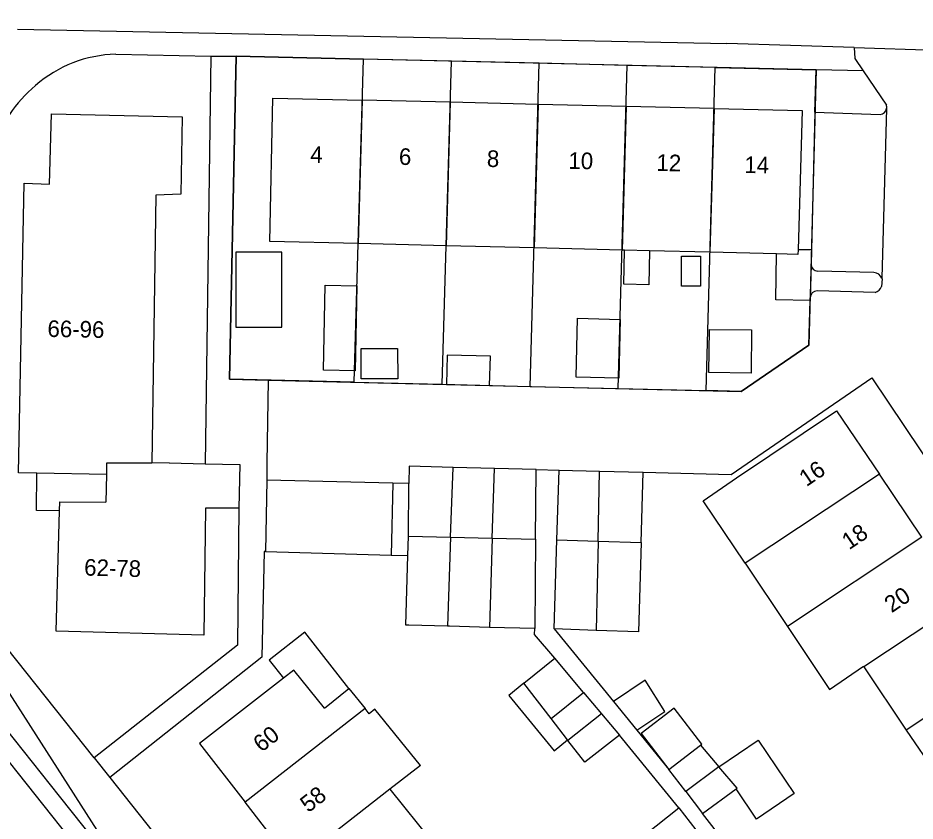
# Model space of a CAD drawing. Extents: x 194485 to 197793, y 468269 to 470822.
# Drawn here: x 195005.3 to 195070, y 470153.6 to 470211.6 of the extents above; entities that cross this region are included whole.
import ezdxf

# ---------------------------------------------------------------- set-up
doc = ezdxf.new("R2010")
doc.units = 0
for name, color, linetype in [('BGT grensvlak gebouwinstallatie plus 1', 7, 'Continuous'), ('BGT grensvlak onbegroeid terreindeel', 7, 'Continuous'), ('BGT grensvlak overig bouwwerk uitbreiding populatie', 7, 'Continuous'), ('BGT grensvlak pand op maaiveld', 7, 'Continuous'), ('BGT grensvlak pand op maaiveld LR', 7, 'Continuous'), ('BGT grensvlak wegdeel', 7, 'Continuous'), ('BGT tekst huisnummerreeks', 7, 'Continuous'), ('GEM grensvlak WOZ_BRK percelen', 7, 'Continuous')]:
    doc.layers.add(name, color=color, linetype=linetype)

msp = doc.modelspace()

# ---------------------------------------------------------------- linework, layer by layer
at = {"layer": 'BGT grensvlak gebouwinstallatie plus 1'}
for p, q in [((195049.022, 470192.36), (195049.059, 470194.822)), ((195050.852, 470194.778), (195050.815, 470192.333)), ((195059.971, 470191.233), (195060.02, 470194.552)), ((195062.548, 470194.839), (195061.587, 470194.853)), ((195062.548, 470194.839), (195062.52, 470193.754)), ((195062.52, 470193.754), (195062.456, 470191.395)), ((195050.815, 470192.333), (195049.022, 470192.36)), ((195062.451, 470191.197), (195059.971, 470191.233)), ((195062.451, 470191.197), (195062.456, 470191.395)), ((195036.512, 470174.112), (195036.695, 470179.139)), ((195039.672, 470179.062), (195036.695, 470179.139)), ((195039.517, 470174.039), (195039.672, 470179.062)), ((195042.673, 470178.985), (195039.672, 470179.062)), ((195042.632, 470173.963), (195042.673, 470178.985)), ((195044.186, 470173.907), (195044.347, 470178.942)), ((195044.347, 470178.942), (195047.262, 470178.867)), ((195047.156, 470173.809), (195047.262, 470178.867)), ((195047.262, 470178.867), (195050.404, 470178.786)), ((195006.61, 470176.034), (195006.645, 470178.724)), ((195050.261, 470173.707), (195050.404, 470178.786)), ((195033.463, 470174.186), (195033.498, 470177.989)), ((195008.283, 470176.013), (195006.61, 470176.034)), ((195025.999, 470167.237), (195023.425, 470165.231)), ((195029.16, 470163.18), (195025.999, 470167.237)), ((195041.798, 470163.556), (195044.021, 470165.358)), ((195046.104, 470162.895), (195044.021, 470165.358)), ((195023.425, 470165.231), (195024.444, 470163.923)), ((195043.762, 470161.004), (195041.798, 470163.556))]:
    msp.add_line(p, q, dxfattribs=at)
for points in [[(195021.009, 470194.686), (195021.009, 470189.27), (195024.319, 470189.27), (195024.319, 470194.686), (195021.009, 470194.686)], [(195036.695, 470179.139), (195033.51, 470179.221), (195033.498, 470177.989)], [(195041.798, 470163.556), (195040.717, 470162.68), (195043.971, 470158.666), (195044.956, 470159.464)], [(195054.532, 470159.081), (195054.646, 470159.169), (195052.641, 470161.768), (195050.259, 470159.93), (195052.264, 470157.331)], [(195055.858, 470157.531), (195058.695, 470159.448), (195061.306, 470155.585), (195058.594, 470153.751), (195057.119, 470155.933)]]:
    msp.add_lwpolyline(points, dxfattribs=at)
at = {"layer": 'BGT grensvlak onbegroeid terreindeel'}
msp.add_line((195062.806, 470204.789), (195062.886, 470207.848), dxfattribs=at)
at = {"layer": 'BGT grensvlak overig bouwwerk uitbreiding populatie'}
for p, q in [((195055.153, 470185.983), (195055.186, 470189.101)), ((195055.186, 470189.101), (195058.235, 470189.069)), ((195058.235, 470189.069), (195058.202, 470185.951)), ((195030.058, 470187.716), (195032.687, 470187.721)), ((195030.063, 470185.529), (195030.058, 470187.716)), ((195032.687, 470187.721), (195032.692, 470185.534)), ((195036.271, 470187.243), (195036.22, 470185.134)), ((195039.377, 470187.168), (195036.271, 470187.243)), ((195039.326, 470185.06), (195039.377, 470187.168)), ((195032.692, 470185.534), (195030.063, 470185.529)), ((195058.202, 470185.951), (195055.153, 470185.983)), ((195036.22, 470185.134), (195039.326, 470185.06)), ((195050.55, 470163.778), (195048.258, 470162.239)), ((195051.97, 470161.527), (195050.55, 470163.778)), ((195048.258, 470162.239), (195049.946, 470160.171)), ((195049.946, 470160.171), (195051.97, 470161.527))]:
    msp.add_line(p, q, dxfattribs=at)
msp.add_lwpolyline([(195054.549, 470194.397), (195054.543, 470192.216), (195053.162, 470192.22), (195053.169, 470194.401), (195054.549, 470194.397)], dxfattribs=at)
at = {"layer": 'BGT grensvlak pand op maaiveld'}
for p, q in [((195036.477, 470205.502), (195030.129, 470205.651)), ((195042.825, 470205.353), (195036.477, 470205.502)), ((195049.173, 470205.204), (195042.825, 470205.353)), ((195055.522, 470205.054), (195049.173, 470205.204)), ((195036.184, 470195.139), (195029.837, 470195.295)), ((195042.533, 470194.983), (195036.184, 470195.139)), ((195048.881, 470194.826), (195042.533, 470194.983)), ((195049.059, 470194.822), (195048.881, 470194.826)), ((195050.852, 470194.778), (195049.059, 470194.822)), ((195055.229, 470194.67), (195050.852, 470194.778)), ((195060.02, 470194.552), (195055.229, 470194.67)), ((195027.461, 470192.308), (195029.742, 470192.26)), ((195029.742, 470192.26), (195029.611, 470186.111)), ((195045.576, 470185.647), (195045.678, 470189.904)), ((195045.678, 470189.904), (195048.75, 470189.83)), ((195048.75, 470189.83), (195048.647, 470185.573)), ((195048.647, 470185.573), (195045.576, 470185.647)), ((195016.194, 470179.464), (195014.933, 470179.441)), ((195016.194, 470179.464), (195018.793, 470179.401)), ((195011.664, 470178.637), (195006.645, 470178.724)), ((195011.664, 470178.637), (195011.624, 470176.632)), ((195070.523, 470174.113), (195067.451, 470178.662)), ((195033.421, 470172.772), (195033.463, 470174.186)), ((195033.463, 470174.186), (195036.512, 470174.112)), ((195036.512, 470174.112), (195039.517, 470174.039)), ((195039.517, 470174.039), (195042.632, 470173.963)), ((195042.632, 470173.963), (195042.579, 470167.501)), ((195043.98, 470167.481), (195044.186, 470173.907)), ((195044.186, 470173.907), (195047.156, 470173.809)), ((195047.156, 470173.809), (195050.261, 470173.707)), ((195057.757, 470172.222), (195060.814, 470167.662)), ((195036.278, 470167.676), (195033.503, 470167.753)), ((195036.42, 470167.672), (195036.278, 470167.676)), ((195039.319, 470167.592), (195036.42, 470167.672)), ((195042.579, 470167.501), (195039.319, 470167.592)), ((195047.021, 470167.375), (195043.98, 470167.481)), ((195066.298, 470164.782), (195066.33, 470164.735)), ((195066.33, 470164.735), (195069.397, 470160.181)), ((195027.399, 470161.763), (195029.16, 470163.18)), ((195029.16, 470163.18), (195030.33, 470161.727)), ((195043.762, 470161.004), (195046.104, 470162.895)), ((195046.104, 470162.895), (195047.404, 470161.358)), ((195044.956, 470159.464), (195043.762, 470161.004)), ((195047.404, 470161.358), (195048.704, 470159.82)), ((195069.397, 470160.181), (195072.463, 470155.628)), ((195044.979, 470159.434), (195044.956, 470159.464)), ((195052.264, 470157.331), (195054.532, 470159.081)), ((195054.532, 470159.081), (195055.858, 470157.531)), ((195034.327, 470157.624), (195032.124, 470155.907)), ((195053.482, 470155.748), (195052.264, 470157.331)), ((195032.124, 470155.907), (195035.459, 470151.754)), ((195053.482, 470155.748), (195054.7, 470154.164)), ((195054.7, 470154.164), (195057.119, 470155.933)), ((195025.172, 470150.489), (195021.675, 470154.982)), ((195050.533, 470152.605), (195052.976, 470154.562)), ((195052.976, 470154.562), (195054.201, 470152.979))]:
    msp.add_line(p, q, dxfattribs=at)
for points in [[(195029.837, 470195.295), (195023.45, 470195.452), (195023.68, 470205.803), (195030.129, 470205.651)], [(195055.522, 470205.054), (195061.87, 470204.905), (195061.587, 470194.853)], [(195006.645, 470178.724), (195005.319, 470178.747), (195005.724, 470199.653), (195007.571, 470199.601), (195007.706, 470204.675), (195017.129, 470204.442), (195017.039, 470198.859), (195015.232, 470198.797), (195014.933, 470179.441)], [(195061.587, 470194.853), (195061.577, 470194.514), (195060.02, 470194.552)], [(195029.611, 470186.111), (195027.33, 470186.16), (195027.461, 470192.308)], [(195057.136, 470178.385), (195064.365, 470183.234), (195067.451, 470178.662)], [(195018.793, 470179.401), (195021.3, 470179.34), (195021.215, 470176.204)], [(195057.757, 470172.222), (195054.734, 470176.732), (195057.136, 470178.385)], [(195008.283, 470176.013), (195008.301, 470176.658), (195011.624, 470176.632)], [(195021.215, 470176.204), (195018.822, 470176.198), (195018.704, 470167.02), (195008.045, 470167.313), (195008.283, 470176.013)], [(195050.261, 470173.707), (195050.08, 470167.268), (195047.021, 470167.375)], [(195033.503, 470167.753), (195033.27, 470167.76), (195033.421, 470172.772)], [(195060.814, 470167.662), (195063.866, 470163.109), (195066.298, 470164.782)], [(195027.399, 470161.763), (195025.192, 470164.506), (195024.444, 470163.923)], [(195024.444, 470163.923), (195018.389, 470159.204), (195021.675, 470154.982)], [(195034.327, 470157.624), (195031.048, 470161.696), (195030.627, 470161.357), (195030.33, 470161.727)], [(195048.704, 470159.82), (195046.197, 470157.863), (195044.979, 470159.434)], [(195057.119, 470155.933), (195057.184, 470155.981), (195055.858, 470157.531)]]:
    msp.add_lwpolyline(points, dxfattribs=at)
at = {"layer": 'BGT grensvlak pand op maaiveld LR'}
for p, q in [((195030.129, 470205.651), (195029.837, 470195.295)), ((195036.477, 470205.502), (195036.184, 470195.139)), ((195042.825, 470205.353), (195042.533, 470194.983)), ((195049.173, 470205.204), (195048.881, 470194.826)), ((195055.522, 470205.054), (195055.229, 470194.67)), ((195067.451, 470178.662), (195057.757, 470172.222)), ((195036.512, 470174.112), (195036.278, 470167.676)), ((195039.517, 470174.039), (195039.319, 470167.592)), ((195047.156, 470173.809), (195047.021, 470167.375)), ((195070.523, 470174.113), (195060.814, 470167.662)), ((195073.594, 470169.562), (195066.33, 470164.735)), ((195076.667, 470165.011), (195069.397, 470160.181)), ((195030.33, 470161.727), (195021.675, 470154.982)), ((195047.404, 470161.358), (195044.979, 470159.434)), ((195055.858, 470157.531), (195053.482, 470155.748)), ((195032.124, 470155.907), (195025.172, 470150.489))]:
    msp.add_line(p, q, dxfattribs=at)
msp.add_lwpolyline([(195014.933, 470179.441), (195011.664, 470179.441), (195011.664, 470178.637)], dxfattribs=at)
at = {"layer": 'BGT grensvlak wegdeel'}
for p, q in [((195005.244, 470210.774), (195056.446, 470209.741)), ((195065.624, 470209.456), (195056.446, 470209.741)), ((195065.624, 470209.456), (195075.794, 470209.14)), ((195012.345, 470208.98), (195019.209, 470208.828)), ((195019.209, 470208.828), (195018.793, 470179.401)), ((195019.209, 470208.828), (195021.042, 470208.827)), ((195062.886, 470207.848), (195021.042, 470208.827)), ((195066.284, 470207.77), (195062.886, 470207.848)), ((195066.284, 470207.77), (195067.965, 470205.295)), ((195062.806, 470204.789), (195062.548, 470194.839)), ((195062.806, 470204.789), (195067.518, 470204.627)), ((195067.976, 470205.052), (195067.634, 470192.795)), ((195067.056, 470193.214), (195063.007, 470193.312)), ((195067.151, 470191.758), (195062.971, 470191.882)), ((195023.344, 470185.444), (195036.22, 470185.134)), ((195042.673, 470178.985), (195044.347, 470178.942)), ((195023.233, 470178.216), (195023.155, 470173.069)), ((195032.346, 470178.014), (195023.233, 470178.216)), ((195032.346, 470178.014), (195032.226, 470172.807)), ((195033.498, 470177.989), (195032.346, 470178.014)), ((195023.155, 470173.069), (195032.226, 470172.807)), ((195032.226, 470172.807), (195033.421, 470172.772)), ((195010.791, 470158.173), (195000, 470171.718)), ((195043.98, 470167.481), (195048.258, 470162.239)), ((195049.946, 470160.171), (195052.264, 470157.331)), ((195052.976, 470154.562), (195048.704, 470159.82)), ((195010.791, 470158.173), (195011.905, 470156.761)), ((195011.905, 470156.761), (195040.382, 470120.968)), ((195058.584, 470149.141), (195054.7, 470154.164))]:
    msp.add_line(p, q, dxfattribs=at)
for points in [[(195065.624, 470209.456), (195065.676, 470208.664), (195066.284, 470207.77)], [(195021.042, 470208.827), (195020.555, 470185.511), (195023.344, 470185.444)], [(195067.634, 470192.795), (195067.648, 470192.758), (195067.618, 470192.21)], [(195039.326, 470185.06), (195057.479, 470184.623), (195062.366, 470187.961), (195062.451, 470191.197)], [(195013.657, 470148.669), (195013.632, 470148.701), (195008.272, 470155.415), (195002.417, 470162.774), (194995.107, 470171.924), (194989.638, 470178.812), (194984.496, 470185.183), (194984.254, 470185.52)], [(195023.344, 470185.444), (195023.252, 470179.448), (195023.233, 470178.216)], [(195050.404, 470178.786), (195056.751, 470178.622), (195066.904, 470185.6), (195076.351, 470171.562), (195079.425, 470166.958), (195081.656, 470162.038), (195084.585, 470155.501)], [(195012.995, 470149.826), (195011.227, 470152.608), (195011.002, 470152.961), (195004.509, 470163.114), (195003.915, 470163.901), (194996.656, 470173.036), (194991.392, 470179.584), (194991.292, 470179.717)], [(195021.215, 470176.204), (195021.132, 470166.313), (195010.791, 470158.173)], [(195023.155, 470173.069), (195023.052, 470173.067), (195022.888, 470165.444), (195011.905, 470156.761)], [(195044.021, 470165.358), (195042.575, 470167.067), (195042.579, 470167.501)], [(195003.415, 470159.37), (195012.614, 470147.835), (195014.537, 470145.324), (195016.818, 470142.283), (195018.869, 470139.044), (195019.871, 470137.121), (195021.114, 470134.368), (195021.84, 470132.156), (195022.22, 470130.647), (195022.535, 470129.137), (195022.789, 470127.167), (195022.835, 470125.577), (195022.708, 470123.008), (195022.282, 470119.622), (195021.935, 470117.308), (195021.037, 470110.926), (195020.38, 470106.814), (195018.827, 470096.705), (195016.655, 470082.771), (195014.497, 470067.363), (195012.279, 470051.523)]]:
    msp.add_lwpolyline(points, dxfattribs=at)
for centre, radius, start, end in [((195009.768, 470168.653), 48.19, 90.43857, 118.02459), ((195012.633, 470199.728), 9.257, 91.78494, 131.02721), ((195012.679, 470199.294), 9.617, 129.53792, 163.15052), ((195067.457, 470205.152), 0.528, 276.6216, 349.09781), ((195067.468, 470205.151), 0.517, 348.98725, 16.19648), ((195063.014, 470193.809), 0.497, 186.37751, 269.16888), ((195067.008, 470192.54), 0.676, 22.16262, 85.95966), ((195062.966, 470191.371), 0.511, 89.48487, 177.31381), ((195066.893, 470192.492), 0.778, 289.39098, 338.73881)]:
    msp.add_arc(centre, radius, start, end, dxfattribs=at)
at = {"layer": 'GEM grensvlak WOZ_BRK percelen'}
for p, q in [((195029.555, 470185.295), (195030.213, 470208.612)), ((195036.561, 470208.464), (195030.213, 470208.612)), ((195035.901, 470185.142), (195036.561, 470208.464)), ((195042.908, 470208.315), (195036.561, 470208.464)), ((195042.252, 470184.989), (195042.908, 470208.315)), ((195049.256, 470208.167), (195042.908, 470208.315)), ((195048.6, 470184.837), (195049.256, 470208.167)), ((195055.606, 470208.018), (195049.256, 470208.167)), ((195054.947, 470184.684), (195055.606, 470208.018)), ((195029.555, 470185.295), (195035.901, 470185.142)), ((195035.901, 470185.142), (195042.252, 470184.989)), ((195042.252, 470184.989), (195048.6, 470184.837)), ((195048.6, 470184.837), (195054.947, 470184.684))]:
    msp.add_line(p, q, dxfattribs=at)
for points in [[(195029.555, 470185.295), (195020.555, 470185.511), (195021.042, 470208.827), (195030.213, 470208.612)], [(195055.606, 470208.018), (195062.886, 470207.848), (195062.366, 470187.961), (195057.479, 470184.623), (195054.947, 470184.684)]]:
    msp.add_lwpolyline(points, dxfattribs=at)

# ---------------------------------------------------------------- texts
at = {"layer": 'BGT tekst huisnummerreeks'}
for s, rotation, p in [('4', 358.6, (195026.37, 470201.139)), ('6', 358.7, (195032.767, 470200.988)), ('8', 358.7, (195039.115, 470200.839)), ('10', 358.7, (195045, 470200.7)), ('12', 358.6, (195051.351, 470200.552)), ('14', 358.7, (195057.697, 470200.401)), ('66-96', 358.9, (195007.405, 470188.564)), ('16', 34, (195062.187, 470177.713)), ('18', 34, (195065.266, 470173.151)), ('62-78', 358.4, (195010.049, 470171.335)), ('20', 34, (195068.339, 470168.604)), ('60', 37.9, (195022.854, 470158.529)), ('58', 37.9, (195026.242, 470154.169))]:
    msp.add_text(s, height=1.2, rotation=rotation, dxfattribs=at).set_placement(p)

doc.saveas('drawing.dxf')
